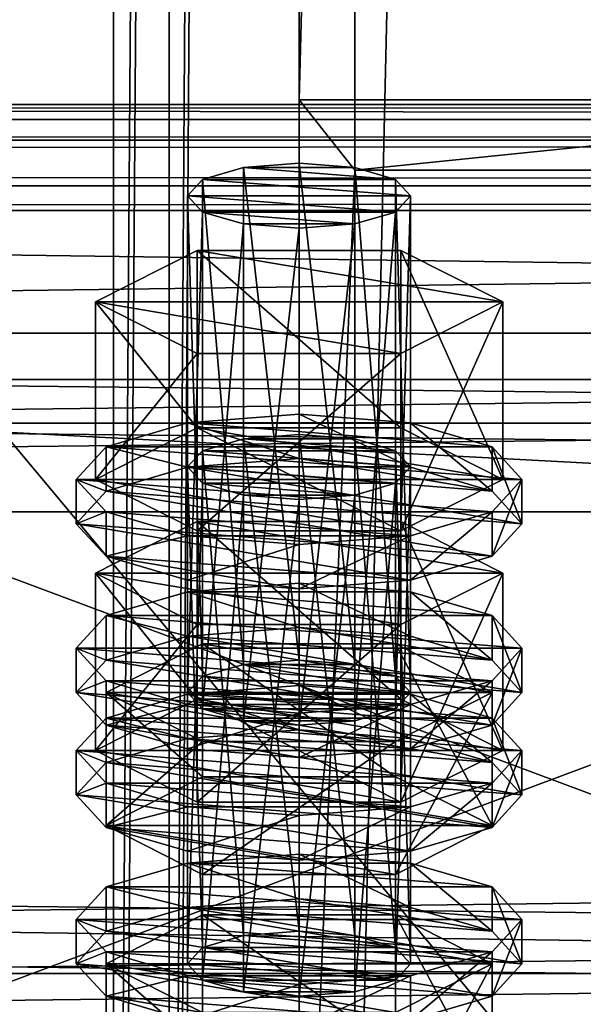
# Model space of a CAD drawing. Header units: millimetres. Extents: x 60485 to 71303, y 100 to 16900.
# Tile 854 of 1056: x 65765 to 65795, y 8627 to 8680. Entities that reach past the tile are written whole.
import ezdxf

# ---------------------------------------------------------------- set-up
doc = ezdxf.new("R2010")
doc.units = ezdxf.units.MM
for name, color, linetype in [('13', 7, 'Continuous'), ('3', 7, 'Continuous'), ('4', 7, 'Continuous'), ('6', 7, 'Continuous'), ('7', 7, 'Continuous'), ('9', 7, 'Continuous')]:
    doc.layers.add(name, color=color, linetype=linetype)

msp = doc.modelspace()

# ---------------------------------------------------------------- meshes
at = {"layer": '13', "color": 20}
mesh = msp.add_polyface(dxfattribs=at)
corners = [(65780, 8669.134, 5605.383), (65777, 8669.369, 5606.152), (65777, 8642.593, 5614.339), (65774.804, 8670.012, 5608.252), (65774.804, 8643.235, 5616.439), (65774, 8670.889, 5611.121), (65774, 8644.112, 5619.308), (65774.804, 8671.766, 5613.99), (65774.804, 8644.989, 5622.177), (65777, 8672.408, 5616.09), (65777, 8645.631, 5624.277), (65780, 8672.643, 5616.859), (65780, 8645.866, 5625.045), (65783, 8669.369, 5606.152), (65785.196, 8670.012, 5608.252), (65786, 8670.889, 5611.121), (65785.196, 8671.766, 5613.99), (65783, 8672.408, 5616.09), (65785.485, 8662.389, 5603.786), (65774.515, 8662.389, 5603.786), (65774.515, 8652.826, 5606.709), (65769.03, 8665.167, 5612.871), (65769.03, 8655.604, 5615.794), (65774.515, 8667.944, 5621.955), (65774.515, 8658.381, 5624.879), (65785.485, 8658.381, 5624.879), (65790.97, 8665.167, 5612.871), (65785.485, 8652.826, 5606.709), (65769.608, 8653.85, 5610.056), (65768, 8655.604, 5615.794), (65768, 8653.213, 5616.525), (65769.608, 8651.459, 5610.787), (65769.608, 8657.358, 5621.532), (65769.608, 8654.967, 5622.263), (65774, 8658.642, 5625.733), (65774, 8656.251, 5626.463), (65780, 8659.112, 5627.27), (65780, 8656.721, 5628.001), (65774, 8652.565, 5605.856), (65786, 8652.565, 5605.856), (65790.392, 8653.85, 5610.056), (65792, 8655.604, 5615.794), (65790.392, 8657.358, 5621.532), (65790.392, 8654.967, 5622.263), (65792, 8653.213, 5616.525), (65790.392, 8651.459, 5610.787), (65777, 8654.751, 5558.337), (65783, 8654.751, 5558.337), (65774.804, 8655.393, 5560.437), (65785.196, 8655.393, 5560.437), (65774, 8656.27, 5563.306), (65786, 8656.27, 5563.306), (65774.804, 8657.147, 5566.175), (65785.196, 8657.147, 5566.175), (65777, 8657.789, 5568.275), (65783, 8657.789, 5568.275), (65780, 8658.024, 5569.044)]
mesh.append_faces([[corners[k] for k in face] for face in [(9, 12, 10, 10), (13, 1, 0, 0), (9, 17, 11, 11), (19, 22, 20, 20), (21, 24, 22, 22), (23, 25, 24, 24), (18, 21, 19, 19), (22, 27, 20, 20), (28, 30, 31, 31), (29, 33, 30, 30), (32, 35, 33, 33), (34, 37, 35, 35), (54, 55, 56, 56)]], dxfattribs={"vtx0": -1, "color": 20})
mesh.append_faces([[corners[k] for k in face] for face in [(1, 13, 3, 3), (3, 14, 5, 5), (5, 15, 7, 7), (7, 16, 9, 9), (21, 26, 23, 23), (24, 27, 22, 22), (38, 39, 28, 28), (28, 40, 29, 29), (29, 41, 32, 32), (32, 42, 34, 34), (37, 43, 35, 35), (35, 44, 33, 33), (33, 45, 30, 30), (46, 47, 48, 48), (48, 49, 50, 50), (50, 51, 52, 52), (52, 53, 54, 54)]], dxfattribs={"vtx0": -1, "vtx1": -1, "color": 20})
mesh.append_faces([[corners[k] for k in face] for face in [(0, 1, 2, 2), (1, 3, 4, 4), (3, 5, 6, 6), (5, 7, 8, 8), (7, 9, 10, 10), (9, 11, 12, 12), (18, 19, 20, 20), (19, 21, 22, 22), (21, 23, 24, 24), (28, 29, 30, 30), (29, 32, 33, 33), (32, 34, 35, 35), (34, 36, 37, 37)]], dxfattribs={"vtx2": -1, "vtx3": -1, "color": 20})
mesh = msp.add_polyface(dxfattribs=at)
corners = [(65786, 8670.889, 5611.121), (65785.196, 8670.012, 5608.252), (65785.196, 8643.235, 5616.439), (65783, 8669.369, 5606.152), (65783, 8642.593, 5614.339), (65780, 8669.134, 5605.383), (65780, 8642.358, 5613.57), (65780, 8672.643, 5616.859), (65783, 8672.408, 5616.09), (65783, 8645.631, 5624.277), (65780, 8645.866, 5625.045), (65785.196, 8671.766, 5613.99), (65785.196, 8644.989, 5622.177), (65786, 8644.112, 5619.308), (65774.804, 8670.012, 5608.252), (65774, 8670.889, 5611.121), (65774.804, 8671.766, 5613.99), (65777, 8672.408, 5616.09), (65790.97, 8665.167, 5612.871), (65785.485, 8662.389, 5603.786), (65785.485, 8652.826, 5606.709), (65790.97, 8655.604, 5615.794), (65774.515, 8652.826, 5606.709), (65774.515, 8667.944, 5621.955), (65785.485, 8667.944, 5621.955), (65785.485, 8658.381, 5624.879), (65769.03, 8665.167, 5612.871), (65774.515, 8658.381, 5624.879), (65792, 8655.604, 5615.794), (65790.392, 8653.85, 5610.056), (65790.392, 8651.459, 5610.787), (65792, 8653.213, 5616.525), (65780, 8659.112, 5627.27), (65786, 8658.642, 5625.733), (65786, 8656.251, 5626.463), (65780, 8656.721, 5628.001), (65790.392, 8657.358, 5621.532), (65790.392, 8654.967, 5622.263), (65769.608, 8653.85, 5610.056), (65786, 8652.565, 5605.856), (65768, 8655.604, 5615.794), (65769.608, 8657.358, 5621.532), (65774, 8658.642, 5625.733), (65774, 8656.251, 5626.463), (65769.608, 8654.967, 5622.263), (65783, 8654.751, 5558.337), (65777, 8654.751, 5558.337), (65780, 8654.516, 5557.568), (65774.804, 8655.393, 5560.437), (65785.196, 8655.393, 5560.437), (65774, 8656.27, 5563.306), (65786, 8656.27, 5563.306), (65774.804, 8657.147, 5566.175), (65785.196, 8657.147, 5566.175), (65777, 8657.789, 5568.275), (65783, 8657.789, 5568.275), (65774.515, 8653.326, 5574.14), (65790.97, 8650.548, 5565.055), (65785.485, 8653.326, 5574.14)]
mesh.append_faces([[corners[k] for k in face] for face in [(7, 9, 10, 10), (18, 20, 21, 21), (19, 22, 20, 20), (24, 21, 25, 25), (23, 18, 24, 24), (21, 27, 25, 25), (28, 30, 31, 31), (32, 34, 35, 35), (33, 37, 34, 34), (36, 31, 37, 37), (42, 33, 32, 32), (37, 35, 34, 34), (45, 46, 47, 47), (56, 57, 58, 58)]], dxfattribs={"vtx0": -1, "color": 20})
mesh.append_faces([[corners[k] for k in face] for face in [(14, 3, 1, 1), (15, 1, 0, 0), (16, 0, 11, 11), (17, 11, 8, 8), (26, 19, 18, 18), (27, 21, 20, 20), (38, 39, 29, 29), (40, 29, 28, 28), (41, 28, 36, 36), (42, 36, 33, 33), (43, 37, 31, 31), (44, 31, 30, 30), (48, 45, 49, 49), (50, 49, 51, 51), (52, 51, 53, 53), (54, 53, 55, 55)]], dxfattribs={"vtx0": -1, "vtx2": -1, "vtx3": -1, "color": 20})
mesh.append_faces([[corners[k] for k in face] for face in [(0, 1, 2, 2), (1, 3, 4, 4), (3, 5, 6, 6), (7, 8, 9, 9), (8, 11, 12, 12), (11, 0, 13, 13), (18, 19, 20, 20), (23, 24, 25, 25), (24, 18, 21, 21), (28, 29, 30, 30), (32, 33, 34, 34), (33, 36, 37, 37), (36, 28, 31, 31)]], dxfattribs={"vtx2": -1, "vtx3": -1, "color": 20})
mesh = msp.add_polyface(dxfattribs=at)
corners = [(65786, 8670.889, 5611.121), (65785.196, 8643.235, 5616.439), (65786, 8644.112, 5619.308), (65785.196, 8670.012, 5608.252), (65783, 8642.593, 5614.339), (65783, 8669.369, 5606.152), (65780, 8642.358, 5613.57), (65783, 8672.408, 5616.09), (65785.196, 8644.989, 5622.177), (65783, 8645.631, 5624.277), (65785.196, 8671.766, 5613.99), (65777, 8645.631, 5624.277), (65780, 8645.866, 5625.045), (65774, 8644.112, 5619.308), (65769.608, 8644.112, 5619.308), (65785.196, 8641.481, 5610.701), (65790.392, 8644.112, 5619.308), (65774.804, 8646.743, 5627.914), (65785.196, 8646.743, 5627.914), (65792, 8646.503, 5618.577), (65790.392, 8644.749, 5612.839), (65790.392, 8642.358, 5613.57), (65792, 8644.112, 5619.308), (65780, 8650.011, 5630.052), (65786, 8649.541, 5628.515), (65786, 8647.151, 5629.246), (65780, 8647.621, 5630.783), (65790.392, 8648.257, 5624.315), (65790.392, 8645.866, 5625.045), (65786, 8643.464, 5608.639), (65774, 8643.464, 5608.639), (65780, 8642.994, 5607.101), (65769.608, 8644.749, 5612.839), (65768, 8646.503, 5618.577), (65769.608, 8648.257, 5624.315), (65774, 8649.541, 5628.515), (65774, 8647.151, 5629.246), (65769.608, 8645.866, 5625.045), (65790.392, 8653.85, 5610.056), (65786, 8652.565, 5605.856), (65786, 8650.175, 5606.587), (65790.392, 8651.459, 5610.787), (65780, 8652.095, 5604.319), (65780, 8649.705, 5605.05), (65774, 8652.565, 5605.856), (65768, 8653.213, 5616.525), (65780, 8658.024, 5569.044), (65783, 8657.789, 5568.275), (65783, 8631.013, 5576.462), (65785.196, 8657.147, 5566.175), (65785.196, 8630.371, 5574.361), (65790.97, 8650.548, 5565.055), (65785.485, 8647.771, 5555.97), (65785.485, 8638.208, 5558.894), (65774.515, 8653.326, 5574.14), (65785.485, 8653.326, 5574.14), (65785.485, 8643.763, 5577.064), (65790.97, 8640.985, 5567.979), (65769.03, 8650.548, 5565.055), (65774, 8644.024, 5577.917), (65790.392, 8642.739, 5573.717), (65786, 8644.024, 5577.917), (65780, 8644.494, 5579.455)]
mesh.append_faces([[corners[k] for k in face] for face in [(0, 1, 2, 2), (3, 4, 1, 1), (5, 6, 4, 4), (7, 8, 9, 9), (10, 2, 8, 8), (9, 11, 12, 12), (17, 16, 18, 18), (19, 21, 22, 22), (23, 25, 26, 26), (24, 28, 25, 25), (27, 22, 28, 28), (29, 30, 31, 31), (35, 24, 23, 23), (28, 26, 25, 25), (38, 40, 41, 41), (39, 43, 40, 40), (39, 44, 42, 42), (55, 57, 56, 56), (59, 61, 62, 62)]], dxfattribs={"vtx0": -1, "color": 20})
mesh.append_faces([[corners[k] for k in face] for face in [(11, 9, 8, 8), (11, 8, 2, 2), (13, 2, 1, 1), (14, 15, 16, 16), (32, 29, 20, 20), (33, 20, 19, 19), (34, 19, 27, 27), (35, 27, 24, 24), (36, 28, 22, 22), (37, 22, 21, 21), (45, 41, 40, 40), (58, 52, 51, 51), (59, 60, 61, 61)]], dxfattribs={"vtx0": -1, "vtx2": -1, "vtx3": -1, "color": 20})
mesh.append_faces([[corners[k] for k in face] for face in [(19, 20, 21, 21), (23, 24, 25, 25), (24, 27, 28, 28), (27, 19, 22, 22), (38, 39, 40, 40), (39, 42, 43, 43), (46, 47, 48, 48), (47, 49, 50, 50), (51, 52, 53, 53), (54, 55, 56, 56), (55, 51, 57, 57)]], dxfattribs={"vtx2": -1, "vtx3": -1, "color": 20})
mesh = msp.add_polyface(dxfattribs=at)
corners = [(65780, 8669.134, 5605.383), (65777, 8642.593, 5614.339), (65780, 8642.358, 5613.57), (65777, 8669.369, 5606.152), (65774.804, 8643.235, 5616.439), (65774.804, 8670.012, 5608.252), (65774, 8644.112, 5619.308), (65774, 8670.889, 5611.121), (65774.804, 8644.989, 5622.177), (65774.804, 8671.766, 5613.99), (65777, 8645.631, 5624.277), (65786, 8644.112, 5619.308), (65785.196, 8643.235, 5616.439), (65769.608, 8644.112, 5619.308), (65790.392, 8644.112, 5619.308), (65774.804, 8646.743, 5627.914), (65774, 8643.464, 5608.639), (65769.608, 8644.749, 5612.839), (65769.608, 8642.358, 5613.57), (65768, 8646.503, 5618.577), (65768, 8644.112, 5619.308), (65769.608, 8648.257, 5624.315), (65769.608, 8645.866, 5625.045), (65774, 8649.541, 5628.515), (65774, 8647.151, 5629.246), (65780, 8650.011, 5630.052), (65780, 8647.621, 5630.783), (65786, 8643.464, 5608.639), (65790.392, 8644.749, 5612.839), (65792, 8646.503, 5618.577), (65790.392, 8648.257, 5624.315), (65790.392, 8645.866, 5625.045), (65792, 8644.112, 5619.308), (65790.392, 8642.358, 5613.57), (65780, 8652.095, 5604.319), (65774, 8652.565, 5605.856), (65774, 8650.175, 5606.587), (65780, 8649.705, 5605.05), (65769.608, 8653.85, 5610.056), (65769.608, 8651.459, 5610.787), (65768, 8653.213, 5616.525), (65786, 8650.175, 5606.587), (65774, 8656.27, 5563.306), (65774.804, 8657.147, 5566.175), (65774.804, 8630.371, 5574.361), (65777, 8657.789, 5568.275), (65777, 8631.013, 5576.462), (65780, 8658.024, 5569.044), (65780, 8631.248, 5577.23), (65774.515, 8647.771, 5555.97), (65769.03, 8650.548, 5565.055), (65769.03, 8640.985, 5567.979), (65774.515, 8653.326, 5574.14), (65774.515, 8643.763, 5577.064), (65785.485, 8643.763, 5577.064), (65785.485, 8647.771, 5555.97), (65790.97, 8650.548, 5565.055), (65774, 8644.024, 5577.917), (65780, 8644.494, 5579.455), (65780, 8642.103, 5580.186), (65769.608, 8642.739, 5573.717), (65790.392, 8642.739, 5573.717)]
mesh.append_faces([[corners[k] for k in face] for face in [(0, 1, 2, 2), (3, 4, 1, 1), (5, 6, 4, 4), (7, 8, 6, 6), (9, 10, 8, 8), (17, 20, 18, 18), (19, 22, 20, 20), (21, 24, 22, 22), (23, 26, 24, 24), (34, 36, 37, 37), (35, 39, 36, 36), (39, 37, 36, 36), (50, 53, 51, 51), (52, 54, 53, 53), (55, 50, 49, 49)]], dxfattribs={"vtx0": -1, "color": 20})
mesh.append_faces([[corners[k] for k in face] for face in [(10, 11, 8, 8), (8, 11, 6, 6), (6, 12, 4, 4), (13, 14, 15, 15), (16, 27, 17, 17), (17, 28, 19, 19), (19, 29, 21, 21), (21, 30, 23, 23), (26, 31, 24, 24), (24, 32, 22, 22), (22, 33, 20, 20), (40, 41, 39, 39), (50, 56, 52, 52), (60, 61, 57, 57)]], dxfattribs={"vtx0": -1, "vtx1": -1, "color": 20})
mesh.append_faces([[corners[k] for k in face] for face in [(39, 41, 37, 37)]], dxfattribs={"vtx0": -1, "vtx2": -1, "vtx3": -1, "color": 20})
mesh.append_faces([[corners[k] for k in face] for face in [(16, 17, 18, 18), (17, 19, 20, 20), (19, 21, 22, 22), (21, 23, 24, 24), (23, 25, 26, 26), (34, 35, 36, 36), (35, 38, 39, 39), (42, 43, 44, 44), (43, 45, 46, 46), (45, 47, 48, 48), (49, 50, 51, 51), (50, 52, 53, 53), (57, 58, 59, 59)]], dxfattribs={"vtx2": -1, "vtx3": -1, "color": 20})
mesh = msp.add_polyface(dxfattribs=at)
corners = [(65774.804, 8643.235, 5616.439), (65785.196, 8643.235, 5616.439), (65783, 8642.593, 5614.339), (65777, 8642.593, 5614.339), (65780, 8642.358, 5613.57), (65790.392, 8644.112, 5619.308), (65785.196, 8641.481, 5610.701), (65785.196, 8634.308, 5612.894), (65790.392, 8636.94, 5621.5), (65774.804, 8646.743, 5627.914), (65785.196, 8646.743, 5627.914), (65785.196, 8639.571, 5630.107), (65774.804, 8639.571, 5630.107), (65790.392, 8644.749, 5612.839), (65786, 8643.464, 5608.639), (65786, 8641.074, 5609.369), (65790.392, 8642.358, 5613.57), (65780, 8642.994, 5607.101), (65780, 8640.604, 5607.832), (65768, 8644.112, 5619.308), (65786, 8656.27, 5563.306), (65785.196, 8655.393, 5560.437), (65785.196, 8628.616, 5568.624), (65783, 8654.751, 5558.337), (65783, 8627.974, 5566.523), (65780, 8654.516, 5557.568), (65780, 8627.739, 5565.755), (65780, 8658.024, 5569.044), (65783, 8631.013, 5576.462), (65780, 8631.248, 5577.23), (65783, 8657.789, 5568.275), (65785.196, 8630.371, 5574.361), (65785.196, 8657.147, 5566.175), (65786, 8629.494, 5571.492), (65790.97, 8650.548, 5565.055), (65785.485, 8638.208, 5558.894), (65790.97, 8640.985, 5567.979), (65785.485, 8647.771, 5555.97), (65774.515, 8638.208, 5558.894), (65774.515, 8643.763, 5577.064), (65785.485, 8643.763, 5577.064), (65792, 8640.985, 5567.979), (65790.392, 8639.231, 5562.241), (65790.392, 8636.84, 5562.972), (65792, 8638.594, 5568.71), (65786, 8637.947, 5558.041), (65786, 8635.556, 5558.772), (65780, 8637.477, 5556.503), (65780, 8635.086, 5557.234), (65780, 8644.494, 5579.455), (65786, 8644.024, 5577.917), (65786, 8641.633, 5578.648), (65780, 8642.103, 5580.186), (65790.392, 8642.739, 5573.717), (65790.392, 8640.349, 5574.448), (65774, 8637.947, 5558.041), (65769.608, 8639.231, 5562.241), (65768, 8640.985, 5567.979), (65769.608, 8642.739, 5573.717), (65774, 8641.633, 5578.648), (65769.608, 8640.349, 5574.448), (65768, 8638.594, 5568.71)]
mesh.append_faces([[corners[k] for k in face] for face in [(3, 2, 4, 4), (5, 7, 8, 8), (10, 8, 11, 11), (8, 12, 11, 11), (13, 15, 16, 16), (14, 18, 15, 15), (27, 28, 29, 29), (30, 31, 28, 28), (32, 33, 31, 31), (34, 35, 36, 36), (37, 38, 35, 35), (36, 39, 40, 40), (41, 43, 44, 44), (42, 46, 43, 43), (49, 51, 52, 52), (50, 54, 51, 51), (53, 44, 54, 54), (45, 55, 47, 47), (54, 52, 51, 51)]], dxfattribs={"vtx0": -1, "color": 20})
mesh.append_faces([[corners[k] for k in face] for face in [(0, 1, 2, 2), (19, 16, 15, 15), (39, 36, 35, 35), (56, 45, 42, 42), (57, 42, 41, 41), (58, 41, 53, 53), (59, 54, 44, 44), (60, 44, 43, 43), (61, 43, 46, 46)]], dxfattribs={"vtx0": -1, "vtx2": -1, "vtx3": -1, "color": 20})
mesh.append_faces([[corners[k] for k in face] for face in [(5, 6, 7, 7), (9, 10, 11, 11), (10, 5, 8, 8), (13, 14, 15, 15), (14, 17, 18, 18), (20, 21, 22, 22), (21, 23, 24, 24), (23, 25, 26, 26), (32, 20, 33, 33), (41, 42, 43, 43), (42, 45, 46, 46), (45, 47, 48, 48), (49, 50, 51, 51), (50, 53, 54, 54), (53, 41, 44, 44)]], dxfattribs={"vtx2": -1, "vtx3": -1, "color": 20})
mesh = msp.add_polyface(dxfattribs=at)
corners = [(65774.804, 8643.235, 5616.439), (65783, 8642.593, 5614.339), (65777, 8642.593, 5614.339), (65785.196, 8641.481, 5610.701), (65774.804, 8641.481, 5610.701), (65774.804, 8634.308, 5612.894), (65769.608, 8644.112, 5619.308), (65769.608, 8636.94, 5621.5), (65774.804, 8646.743, 5627.914), (65774.804, 8639.571, 5630.107), (65785.196, 8639.571, 5630.107), (65790.392, 8636.94, 5621.5), (65780, 8642.994, 5607.101), (65774, 8643.464, 5608.639), (65774, 8641.074, 5609.369), (65780, 8640.604, 5607.832), (65769.608, 8642.358, 5613.57), (65768, 8644.112, 5619.308), (65786, 8641.074, 5609.369), (65780, 8654.516, 5557.568), (65777, 8654.751, 5558.337), (65777, 8627.974, 5566.523), (65774.804, 8655.393, 5560.437), (65774.804, 8628.616, 5568.624), (65774, 8656.27, 5563.306), (65774, 8629.494, 5571.492), (65774.804, 8630.371, 5574.361), (65774.804, 8657.147, 5566.175), (65777, 8631.013, 5576.462), (65777, 8657.789, 5568.275), (65780, 8631.248, 5577.23), (65785.485, 8647.771, 5555.97), (65774.515, 8647.771, 5555.97), (65774.515, 8638.208, 5558.894), (65769.03, 8640.985, 5567.979), (65774.515, 8643.763, 5577.064), (65785.485, 8638.208, 5558.894), (65780, 8637.477, 5556.503), (65774, 8637.947, 5558.041), (65774, 8635.556, 5558.772), (65780, 8635.086, 5557.234), (65769.608, 8639.231, 5562.241), (65769.608, 8636.84, 5562.972), (65768, 8640.985, 5567.979), (65768, 8638.594, 5568.71), (65769.608, 8642.739, 5573.717), (65769.608, 8640.349, 5574.448), (65774, 8644.024, 5577.917), (65774, 8641.633, 5578.648), (65780, 8642.103, 5580.186), (65786, 8637.947, 5558.041), (65790.392, 8639.231, 5562.241), (65792, 8640.985, 5567.979), (65790.392, 8640.349, 5574.448), (65792, 8638.594, 5568.71), (65790.392, 8636.84, 5562.972), (65786, 8635.556, 5558.772)]
mesh.append_faces([[corners[k] for k in face] for face in [(4, 7, 5, 5), (6, 9, 7, 7), (8, 10, 9, 9), (3, 6, 4, 4), (12, 14, 15, 15), (13, 16, 14, 14), (16, 15, 14, 14), (24, 26, 25, 25), (27, 28, 26, 26), (29, 30, 28, 28), (32, 34, 33, 33), (34, 36, 33, 33), (37, 39, 40, 40), (38, 42, 39, 39), (41, 44, 42, 42), (43, 46, 44, 44), (45, 48, 46, 46), (47, 49, 48, 48)]], dxfattribs={"vtx0": -1, "color": 20})
mesh.append_faces([[corners[k] for k in face] for face in [(0, 1, 2, 2), (9, 11, 7, 7), (17, 18, 16, 16), (35, 36, 34, 34), (38, 50, 41, 41), (41, 51, 43, 43), (43, 52, 45, 45), (49, 53, 48, 48), (48, 54, 46, 46), (46, 55, 44, 44), (44, 56, 42, 42)]], dxfattribs={"vtx0": -1, "vtx1": -1, "color": 20})
mesh.append_faces([[corners[k] for k in face] for face in [(16, 18, 15, 15)]], dxfattribs={"vtx0": -1, "vtx2": -1, "vtx3": -1, "color": 20})
mesh.append_faces([[corners[k] for k in face] for face in [(3, 4, 5, 5), (4, 6, 7, 7), (6, 8, 9, 9), (12, 13, 14, 14), (19, 20, 21, 21), (20, 22, 23, 23), (22, 24, 25, 25), (31, 32, 33, 33), (37, 38, 39, 39), (38, 41, 42, 42), (41, 43, 44, 44), (43, 45, 46, 46), (45, 47, 48, 48)]], dxfattribs={"vtx2": -1, "vtx3": -1, "color": 20})
mesh = msp.add_polyface(dxfattribs=at)
corners = [(65785.196, 8641.481, 5610.701), (65774.804, 8634.308, 5612.894), (65785.196, 8634.308, 5612.894), (65769.608, 8636.94, 5621.5), (65790.392, 8636.94, 5621.5), (65786, 8656.27, 5563.306), (65785.196, 8628.616, 5568.624), (65786, 8629.494, 5571.492), (65785.196, 8655.393, 5560.437), (65783, 8627.974, 5566.523), (65783, 8654.751, 5558.337), (65780, 8627.739, 5565.755), (65785.196, 8630.371, 5574.361), (65780, 8631.248, 5577.23), (65783, 8631.013, 5576.462), (65774.804, 8630.371, 5574.361), (65774, 8629.494, 5571.492), (65774.804, 8628.616, 5568.624), (65777, 8627.974, 5566.523), (65790.392, 8629.494, 5571.492), (65785.196, 8626.862, 5562.886), (65785.196, 8619.69, 5565.078), (65790.392, 8622.321, 5573.685), (65774.804, 8619.69, 5565.078), (65774.804, 8632.125, 5580.099), (65785.196, 8632.125, 5580.099), (65785.196, 8624.953, 5582.292), (65769.608, 8629.494, 5571.492), (65774.804, 8624.953, 5582.292), (65769.608, 8622.321, 5573.685), (65792, 8631.884, 5570.761), (65790.392, 8630.13, 5565.024), (65790.392, 8627.739, 5565.755), (65792, 8629.494, 5571.492), (65786, 8628.846, 5560.823), (65786, 8626.455, 5561.554), (65780, 8628.376, 5559.286), (65780, 8625.985, 5560.017), (65780, 8635.393, 5582.237), (65786, 8634.923, 5580.7), (65786, 8632.532, 5581.431), (65780, 8633.002, 5582.968), (65790.392, 8633.638, 5576.499), (65790.392, 8631.248, 5577.23), (65774, 8628.846, 5560.823), (65769.608, 8630.13, 5565.024), (65768, 8631.884, 5570.761), (65769.608, 8633.638, 5576.499), (65774, 8634.923, 5580.7), (65774, 8632.532, 5581.431), (65769.608, 8631.248, 5577.23), (65768, 8629.494, 5571.492), (65786, 8637.947, 5558.041), (65780, 8635.086, 5557.234), (65786, 8635.556, 5558.772)]
mesh.append_faces([[corners[k] for k in face] for face in [(0, 1, 2, 2), (5, 6, 7, 7), (8, 9, 6, 6), (10, 11, 9, 9), (12, 13, 14, 14), (18, 9, 11, 11), (19, 21, 22, 22), (20, 23, 21, 21), (25, 22, 26, 26), (24, 19, 25, 25), (22, 28, 26, 26), (30, 32, 33, 33), (31, 35, 32, 32), (34, 37, 35, 35), (38, 40, 41, 41), (39, 43, 40, 40), (42, 33, 43, 43), (34, 44, 36, 36), (48, 39, 38, 38), (43, 41, 40, 40), (52, 53, 54, 54)]], dxfattribs={"vtx0": -1, "color": 20})
mesh.append_faces([[corners[k] for k in face] for face in [(3, 4, 2, 2), (15, 12, 7, 7), (16, 7, 6, 6), (17, 6, 9, 9), (27, 20, 19, 19), (29, 22, 21, 21), (45, 34, 31, 31), (46, 31, 30, 30), (47, 30, 42, 42), (48, 42, 39, 39), (49, 43, 33, 33), (50, 33, 32, 32), (51, 32, 35, 35)]], dxfattribs={"vtx0": -1, "vtx2": -1, "vtx3": -1, "color": 20})
mesh.append_faces([[corners[k] for k in face] for face in [(19, 20, 21, 21), (24, 25, 26, 26), (25, 19, 22, 22), (30, 31, 32, 32), (31, 34, 35, 35), (34, 36, 37, 37), (38, 39, 40, 40), (39, 42, 43, 43), (42, 30, 33, 33)]], dxfattribs={"vtx2": -1, "vtx3": -1, "color": 20})
mesh = msp.add_polyface(dxfattribs=at)
corners = [(65769.608, 8636.94, 5621.5), (65785.196, 8634.308, 5612.894), (65774.804, 8634.308, 5612.894), (65780, 8654.516, 5557.568), (65777, 8627.974, 5566.523), (65780, 8627.739, 5565.755), (65777, 8654.751, 5558.337), (65774.804, 8628.616, 5568.624), (65774.804, 8655.393, 5560.437), (65774, 8629.494, 5571.492), (65780, 8631.248, 5577.23), (65785.196, 8630.371, 5574.361), (65777, 8631.013, 5576.462), (65774.804, 8630.371, 5574.361), (65786, 8629.494, 5571.492), (65785.196, 8628.616, 5568.624), (65783, 8627.974, 5566.523), (65785.196, 8626.862, 5562.886), (65774.804, 8626.862, 5562.886), (65774.804, 8619.69, 5565.078), (65769.608, 8629.494, 5571.492), (65769.608, 8622.321, 5573.685), (65774.804, 8632.125, 5580.099), (65774.804, 8624.953, 5582.292), (65785.196, 8624.953, 5582.292), (65790.392, 8629.494, 5571.492), (65790.392, 8622.321, 5573.685), (65785.196, 8619.69, 5565.078), (65780, 8628.376, 5559.286), (65774, 8628.846, 5560.823), (65774, 8626.455, 5561.554), (65780, 8625.985, 5560.017), (65769.608, 8630.13, 5565.024), (65769.608, 8627.739, 5565.755), (65768, 8631.884, 5570.761), (65768, 8629.494, 5571.492), (65769.608, 8633.638, 5576.499), (65769.608, 8631.248, 5577.23), (65774, 8634.923, 5580.7), (65774, 8632.532, 5581.431), (65780, 8635.393, 5582.237), (65780, 8633.002, 5582.968), (65786, 8628.846, 5560.823), (65790.392, 8630.13, 5565.024), (65792, 8631.884, 5570.761), (65790.392, 8633.638, 5576.499), (65790.392, 8631.248, 5577.23), (65792, 8629.494, 5571.492), (65790.392, 8627.739, 5565.755), (65786, 8626.455, 5561.554), (65769.608, 8636.84, 5562.972), (65786, 8635.556, 5558.772), (65780, 8635.086, 5557.234), (65774, 8635.556, 5558.772)]
mesh.append_faces([[corners[k] for k in face] for face in [(0, 1, 2, 2), (3, 4, 5, 5), (6, 7, 4, 4), (8, 9, 7, 7), (18, 21, 19, 19), (20, 23, 21, 21), (22, 24, 23, 23), (17, 20, 18, 18), (21, 27, 19, 19), (28, 30, 31, 31), (29, 33, 30, 30), (32, 35, 33, 33), (34, 37, 35, 35), (36, 39, 37, 37), (38, 41, 39, 39), (33, 31, 30, 30), (50, 52, 53, 53)]], dxfattribs={"vtx0": -1, "color": 20})
mesh.append_faces([[corners[k] for k in face] for face in [(10, 11, 12, 12), (12, 11, 13, 13), (13, 14, 9, 9), (9, 15, 7, 7), (7, 16, 4, 4), (20, 25, 22, 22), (23, 26, 21, 21), (29, 42, 32, 32), (32, 43, 34, 34), (34, 44, 36, 36), (36, 45, 38, 38), (41, 46, 39, 39), (39, 47, 37, 37), (37, 48, 35, 35), (35, 49, 33, 33)]], dxfattribs={"vtx0": -1, "vtx1": -1, "color": 20})
mesh.append_faces([[corners[k] for k in face] for face in [(33, 49, 31, 31), (50, 51, 52, 52)]], dxfattribs={"vtx0": -1, "vtx2": -1, "vtx3": -1, "color": 20})
mesh.append_faces([[corners[k] for k in face] for face in [(17, 18, 19, 19), (18, 20, 21, 21), (20, 22, 23, 23), (28, 29, 30, 30), (29, 32, 33, 33), (32, 34, 35, 35), (34, 36, 37, 37), (36, 38, 39, 39), (38, 40, 41, 41)]], dxfattribs={"vtx2": -1, "vtx3": -1, "color": 20})
at = {"layer": '3', "color": 91}
mesh = msp.add_polyface(dxfattribs=at)
corners = [(65773, 16854.959, 2970.03), (65773, 16738.421, 2970.03), (65773, 8515, 5484.182), (65773, 8515, 5561.563), (65773, 16854.959, 3011.782), (65827, 8515, 5561.563), (65827, 16854.959, 3011.782), (65827, 16738.421, 2970.03), (65827, 16854.959, 2970.03), (65827, 8515, 5484.182), (65830, 8515, 5564.7), (65830, 8515, 5481.045), (65770, 8515, 5481.045), (65770, 8515, 5564.7), (65770, 16854.959, 3014.919), (65830, 16854.959, 3014.919), (65830, 16854.959, 2970.03), (65770, 16854.959, 2970.03), (65770, 16728.16, 2970.03), (65830, 16728.16, 2970.03)]
mesh.append_faces([[corners[k] for k in face] for face in [(1, 4, 0, 0), (3, 1, 2, 2), (3, 6, 4, 4), (7, 5, 9, 9), (6, 7, 8, 8), (1, 9, 2, 2), (10, 14, 15, 15), (16, 6, 8, 8), (0, 14, 17, 17), (18, 13, 12, 12), (14, 18, 17, 17), (19, 12, 11, 11), (19, 15, 16, 16), (10, 19, 11, 11), (7, 16, 8, 8), (17, 1, 0, 0)]], dxfattribs={"vtx0": -1, "color": 91})
mesh.append_faces([[corners[k] for k in face] for face in [(4, 1, 3, 3), (5, 7, 6, 6), (10, 5, 13, 13), (5, 11, 9, 9), (9, 11, 2, 2), (13, 3, 12, 12), (3, 13, 5, 5), (12, 2, 11, 11), (14, 4, 15, 15), (15, 6, 16, 16), (13, 18, 14, 14), (15, 19, 10, 10), (19, 7, 18, 18), (18, 1, 17, 17), (1, 18, 7, 7)]], dxfattribs={"vtx0": -1, "vtx1": -1, "color": 91})
mesh.append_faces([[corners[k] for k in face] for face in [(5, 10, 11, 11), (12, 3, 2, 2), (14, 0, 4, 4), (15, 4, 6, 6), (7, 19, 16, 16)]], dxfattribs={"vtx0": -1, "vtx2": -1, "vtx3": -1, "color": 91})
mesh.append_faces([[corners[k] for k in face] for face in [(3, 5, 6, 6), (1, 7, 9, 9), (10, 13, 14, 14), (19, 18, 12, 12)]], dxfattribs={"vtx2": -1, "vtx3": -1, "color": 91})
mesh = msp.add_polyface(dxfattribs=at)
corners = [(65845, 8620.222, 5532.615), (65755, 8620.222, 5532.615), (65755, 8653.844, 5642.59), (65845, 8653.844, 5642.59), (65755, 8625.003, 5531.153), (65755, 8658.626, 5641.128), (65845, 8625.003, 5531.153), (65845, 8658.626, 5641.128)]
mesh.append_faces([[corners[k] for k in face] for face in [(0, 2, 3, 3), (1, 5, 2, 2), (4, 7, 5, 5), (6, 3, 7, 7), (1, 6, 4, 4), (3, 5, 7, 7)]], dxfattribs={"vtx0": -1, "color": 91})
mesh.append_faces([[corners[k] for k in face] for face in [(0, 1, 2, 2), (1, 4, 5, 5), (4, 6, 7, 7), (6, 0, 3, 3), (1, 0, 6, 6), (3, 2, 5, 5)]], dxfattribs={"vtx2": -1, "vtx3": -1, "color": 91})
at = {"layer": '4', "color": 171}
mesh = msp.add_polyface(dxfattribs=at)
corners = [(65783, 10172.801, 4974.204), (65817, 10172.801, 4974.204), (65817, 8672.261, 3030.03), (65783, 8672.261, 3030.03), (65817, 10117.61, 4991.078), (65817, 8604.048, 3030.03), (65783, 10117.61, 4991.078), (65783, 8604.048, 3030.03), (65780, 10175.867, 4973.267), (65780, 10114.544, 4992.015), (65780, 8600.258, 3030.03), (65780, 8676.051, 3030.03), (65820, 10114.544, 4992.015), (65820, 8600.258, 3030.03), (65820, 10175.867, 4973.267), (65820, 8676.051, 3030.03)]
mesh.append_faces([[corners[k] for k in face] for face in [(0, 2, 3, 3), (1, 5, 2, 2), (4, 7, 5, 5), (6, 3, 7, 7), (8, 10, 11, 11), (9, 13, 10, 10), (12, 15, 13, 13), (14, 11, 15, 15)]], dxfattribs={"vtx0": -1, "color": 171})
mesh.append_faces([[corners[k] for k in face] for face in [(9, 6, 12, 12), (6, 8, 0, 0), (0, 8, 1, 1), (12, 4, 14, 14), (4, 12, 6, 6), (14, 1, 8, 8), (11, 3, 15, 15), (3, 10, 7, 7), (7, 10, 5, 5), (15, 2, 13, 13), (2, 15, 3, 3), (13, 5, 10, 10)]], dxfattribs={"vtx0": -1, "vtx1": -1, "color": 171})
mesh.append_faces([[corners[k] for k in face] for face in [(6, 9, 8, 8), (14, 4, 1, 1), (3, 11, 10, 10), (13, 2, 5, 5)]], dxfattribs={"vtx0": -1, "vtx2": -1, "vtx3": -1, "color": 171})
mesh.append_faces([[corners[k] for k in face] for face in [(0, 1, 2, 2), (1, 4, 5, 5), (4, 6, 7, 7), (6, 0, 3, 3), (8, 9, 10, 10), (9, 12, 13, 13), (12, 14, 15, 15), (14, 8, 11, 11)]], dxfattribs={"vtx2": -1, "vtx3": -1, "color": 171})
at = {"layer": '6', "color": 2}
mesh = msp.add_polyface(dxfattribs=at)
corners = [(65827, 8555, 2973.03), (65773, 8555, 2973.03), (65773, 16718.348, 2973.03), (65827, 16718.348, 2973.03), (65773, 8555, 3027.03), (65773, 16541.721, 3027.03), (65827, 8555, 3027.03), (65827, 16541.721, 3027.03), (65830, 8555, 2970.03), (65830, 8555, 3030.03), (65830, 16531.909, 3030.03), (65830, 16728.16, 2970.03), (65770, 8555, 3030.03), (65770, 16531.909, 3030.03), (65770, 8555, 2970.03), (65770, 16728.16, 2970.03)]
mesh.append_faces([[corners[k] for k in face] for face in [(0, 2, 3, 3), (1, 5, 2, 2), (4, 7, 5, 5), (6, 3, 7, 7), (8, 10, 11, 11), (9, 13, 10, 10), (12, 15, 13, 13), (14, 11, 15, 15)]], dxfattribs={"vtx0": -1, "color": 2})
mesh.append_faces([[corners[k] for k in face] for face in [(9, 6, 12, 12), (6, 8, 0, 0), (0, 8, 1, 1), (12, 4, 14, 14), (4, 12, 6, 6), (14, 1, 8, 8), (11, 3, 15, 15), (3, 10, 7, 7), (7, 10, 5, 5), (15, 2, 13, 13), (2, 15, 3, 3), (13, 5, 10, 10)]], dxfattribs={"vtx0": -1, "vtx1": -1, "color": 2})
mesh.append_faces([[corners[k] for k in face] for face in [(6, 9, 8, 8), (14, 4, 1, 1), (3, 11, 10, 10), (13, 2, 5, 5)]], dxfattribs={"vtx0": -1, "vtx2": -1, "vtx3": -1, "color": 2})
mesh.append_faces([[corners[k] for k in face] for face in [(0, 1, 2, 2), (1, 4, 5, 5), (4, 6, 7, 7), (6, 0, 3, 3), (8, 9, 10, 10), (9, 12, 13, 13), (12, 14, 15, 15), (14, 8, 11, 11)]], dxfattribs={"vtx2": -1, "vtx3": -1, "color": 2})
at = {"layer": '7', "color": 6}
mesh = msp.add_polyface(dxfattribs=at)
corners = [(65750, 8675, 2970.03), (65850, 8675, 2970.03), (65850, 8555, 2970.03), (65750, 8555, 2970.03), (65850, 8675, 2960.03), (65850, 8555, 2960.03), (65750, 8675, 2960.03), (65750, 8555, 2960.03)]
mesh.append_faces([[corners[k] for k in face] for face in [(0, 2, 3, 3), (1, 5, 2, 2), (4, 7, 5, 5), (6, 3, 7, 7), (1, 6, 4, 4), (3, 5, 7, 7)]], dxfattribs={"vtx0": -1, "color": 6})
mesh.append_faces([[corners[k] for k in face] for face in [(0, 1, 2, 2), (1, 4, 5, 5), (4, 6, 7, 7), (6, 0, 3, 3), (1, 0, 6, 6), (3, 2, 5, 5)]], dxfattribs={"vtx2": -1, "vtx3": -1, "color": 6})
at = {"layer": '9', "color": 243}
mesh = msp.add_polyface(dxfattribs=at)
corners = [(62900, 8671.416, 5522.19), (62900, 8626.471, 5535.938), (66100, 8626.471, 5535.938), (66100, 8671.416, 5522.19), (62900, 8660.987, 5648.777), (66100, 8660.987, 5648.777), (62900, 8625.605, 5659.6), (66100, 8625.605, 5659.6), (62900, 8621.802, 5647.168), (66100, 8621.802, 5647.168), (62900, 8619.89, 5647.753), (66100, 8619.89, 5647.753), (62900, 8624.278, 5662.097), (66100, 8624.278, 5662.097), (62900, 8663.484, 5650.104), (66100, 8663.484, 5650.104), (62900, 8628.969, 5537.265), (66100, 8628.969, 5537.265), (62900, 8670.088, 5524.688), (66100, 8670.088, 5524.688), (62900, 8673.891, 5537.119), (66100, 8673.891, 5537.119), (62900, 8675.803, 5536.534), (66100, 8675.803, 5536.534)]
mesh.append_faces([[corners[k] for k in face] for face in [(0, 2, 3, 3), (1, 5, 2, 2), (4, 7, 5, 5), (6, 9, 7, 7), (8, 11, 9, 9), (10, 13, 11, 11), (12, 15, 13, 13), (14, 17, 15, 15), (16, 19, 17, 17), (18, 21, 19, 19), (20, 23, 21, 21), (22, 3, 23, 23), (8, 12, 10, 10), (20, 0, 22, 22), (13, 9, 11, 11)]], dxfattribs={"vtx0": -1, "color": 243})
mesh.append_faces([[corners[k] for k in face] for face in [(12, 6, 14, 14), (14, 1, 16, 16), (16, 0, 18, 18), (18, 0, 20, 20), (3, 19, 23, 23), (19, 2, 17, 17), (17, 2, 15, 15), (15, 5, 13, 13)]], dxfattribs={"vtx0": -1, "vtx1": -1, "color": 243})
mesh.append_faces([[corners[k] for k in face] for face in [(12, 8, 6, 6), (14, 6, 4, 4), (14, 4, 1, 1), (16, 1, 0, 0), (19, 3, 2, 2), (15, 2, 5, 5), (13, 5, 7, 7), (13, 7, 9, 9)]], dxfattribs={"vtx0": -1, "vtx2": -1, "vtx3": -1, "color": 243})
mesh.append_faces([[corners[k] for k in face] for face in [(21, 23, 19, 19)]], dxfattribs={"vtx1": -1, "color": 243})
mesh.append_faces([[corners[k] for k in face] for face in [(0, 1, 2, 2), (1, 4, 5, 5), (4, 6, 7, 7), (6, 8, 9, 9), (8, 10, 11, 11), (10, 12, 13, 13), (12, 14, 15, 15), (14, 16, 17, 17), (16, 18, 19, 19), (18, 20, 21, 21), (20, 22, 23, 23), (22, 0, 3, 3)]], dxfattribs={"vtx2": -1, "vtx3": -1, "color": 243})
mesh = msp.add_polyface(dxfattribs=at)
corners = [(65500, 8671.416, 5522.19), (65500, 8626.471, 5535.938), (68700, 8626.471, 5535.938), (68700, 8671.416, 5522.19), (65500, 8660.987, 5648.777), (68700, 8660.987, 5648.777), (65500, 8625.605, 5659.6), (68700, 8625.605, 5659.6), (65500, 8621.802, 5647.168), (68700, 8621.802, 5647.168), (65500, 8619.89, 5647.753), (68700, 8619.89, 5647.753), (65500, 8624.278, 5662.097), (68700, 8624.278, 5662.097), (65500, 8663.484, 5650.104), (68700, 8663.484, 5650.104), (65500, 8628.969, 5537.265), (68700, 8628.969, 5537.265), (65500, 8670.088, 5524.688), (68700, 8670.088, 5524.688), (65500, 8673.891, 5537.119), (68700, 8673.891, 5537.119), (65500, 8675.803, 5536.534), (68700, 8675.803, 5536.534)]
mesh.append_faces([[corners[k] for k in face] for face in [(0, 2, 3, 3), (1, 5, 2, 2), (4, 7, 5, 5), (6, 9, 7, 7), (8, 11, 9, 9), (10, 13, 11, 11), (12, 15, 13, 13), (14, 17, 15, 15), (16, 19, 17, 17), (18, 21, 19, 19), (20, 23, 21, 21), (22, 3, 23, 23), (8, 12, 10, 10), (20, 0, 22, 22), (11, 7, 9, 9), (3, 21, 23, 23)]], dxfattribs={"vtx0": -1, "color": 243})
mesh.append_faces([[corners[k] for k in face] for face in [(12, 6, 14, 14), (14, 1, 16, 16), (16, 0, 18, 18), (18, 0, 20, 20), (21, 3, 19, 19), (19, 2, 17, 17), (17, 2, 15, 15), (15, 5, 13, 13)]], dxfattribs={"vtx0": -1, "vtx1": -1, "color": 243})
mesh.append_faces([[corners[k] for k in face] for face in [(12, 8, 6, 6), (14, 6, 4, 4), (14, 4, 1, 1), (16, 1, 0, 0), (7, 11, 13, 13), (19, 3, 2, 2), (15, 2, 5, 5), (13, 5, 7, 7)]], dxfattribs={"vtx0": -1, "vtx2": -1, "vtx3": -1, "color": 243})
mesh.append_faces([[corners[k] for k in face] for face in [(0, 1, 2, 2), (1, 4, 5, 5), (4, 6, 7, 7), (6, 8, 9, 9), (8, 10, 11, 11), (10, 12, 13, 13), (12, 14, 15, 15), (14, 16, 17, 17), (16, 18, 19, 19), (18, 20, 21, 21), (20, 22, 23, 23), (22, 0, 3, 3)]], dxfattribs={"vtx2": -1, "vtx3": -1, "color": 243})

doc.saveas('drawing.dxf')
